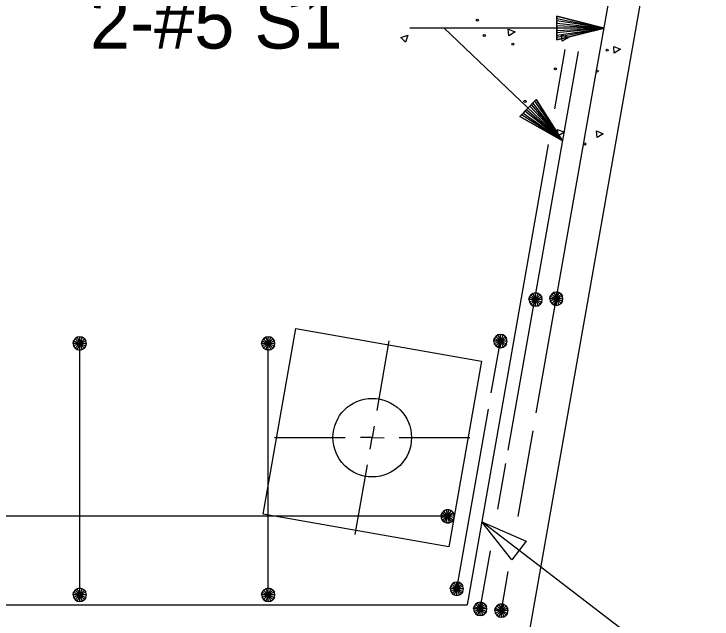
# Model space of a CAD drawing. Extents: x 0 to 177, y -1 to 130.
# Drawn here: x 162.114 to 163.965, y 69.317 to 70.921 of the extents above; entities that cross this region are included whole.
import ezdxf

# ---------------------------------------------------------------- set-up
doc = ezdxf.new("R2010")
doc.units = 0
for name, color, linetype in [('Arrowhead Terminators CELL', 7, 'Continuous'), ('Dimension Lines', 7, 'Continuous'), ('Rebar Lines', 7, 'Continuous'), ('Sup Concrete Girder Lines', 7, 'Continuous'), ('Sup Cored Slab Unit', 7, 'Continuous'), ('Text', 7, 'Continuous')]:
    doc.layers.add(name, color=color, linetype=linetype)

msp = doc.modelspace()

# ---------------------------------------------------------------- linework, layer by layer
at = {"layer": 'Arrowhead Terminators CELL'}
msp.add_lwpolyline([(163.3544, 69.5746), (163.4725, 69.5233), (163.4345, 69.4737)], close=True, dxfattribs=at)
at = {"layer": 'Dimension Lines'}
for p, q in [((163.6789, 70.8835), (163.2548, 70.8835)), ((163.0768, 69.8696), (163.1094, 70.0542)), ((162.8051, 69.7977), (162.9926, 69.7977)), ((163.1357, 69.7977), (163.3232, 69.7977)), ((163.0189, 69.5411), (163.0515, 69.7257))]:
    msp.add_line(p, q, dxfattribs=at)
for points in [[(163.5539, 70.8835), (163.5539, 70.8772), (163.6789, 70.8835), (163.5539, 70.871), (163.5539, 70.8647), (163.6789, 70.8835), (163.5539, 70.8585), (163.5539, 70.8522), (163.6789, 70.8835), (163.5539, 70.9147), (163.5539, 70.9085), (163.6789, 70.8835), (163.5539, 70.9022), (163.5539, 70.896), (163.6789, 70.8835), (163.5539, 70.8897), (163.5539, 70.8522), (163.5539, 70.9147), (163.6789, 70.8835), (163.5539, 70.8522)], [(163.5679, 70.5856), (163.2548, 70.8835), (163.1639, 70.8835)], [(163.4774, 70.6718), (163.4731, 70.6672), (163.5679, 70.5856), (163.4688, 70.6627), (163.4645, 70.6582), (163.5679, 70.5856), (163.4601, 70.6537), (163.4559, 70.6492), (163.5679, 70.5856), (163.4989, 70.6944), (163.4946, 70.6899), (163.5679, 70.5856), (163.4903, 70.6854), (163.486, 70.6808), (163.5679, 70.5856), (163.4817, 70.6763), (163.4559, 70.6492), (163.4989, 70.6944), (163.5679, 70.5856), (163.4559, 70.6492)], [(163.0696, 69.8285), (163.0641, 69.7977), (163.0327, 69.7978)], [(163.0586, 69.7668), (163.0641, 69.7977), (163.0956, 69.7975)], [(163.9515, 69.2385), (163.7923, 69.2385), (163.3544, 69.5746)]]:
    msp.add_lwpolyline(points, dxfattribs=at)
at = {"layer": 'Rebar Lines'}
for p, q in [((163.6529, 70.7357), (163.744, 71.2529)), ((163.4246, 69.7643), (163.6109, 70.8216)), ((163.5751, 70.8264), (163.5474, 70.6694)), ((163.4991, 69.8636), (163.6529, 70.7357)), ((163.5308, 70.5751), (163.3156, 69.3549)), ((162.2883, 69.3809), (162.2883, 70.0476)), ((162.7883, 69.3809), (162.7883, 70.0476)), ((163.3799, 69.9161), (163.4041, 70.0535)), ((163.2883, 69.397), (163.3722, 69.8729)), ((163.4507, 69.5889), (163.4906, 69.8157)), ((163.3971, 69.6083), (163.4183, 69.7288)), ((163.2641, 69.5893), (160.5766, 69.5893)), ((163.3504, 69.3437), (163.3776, 69.4976)), ((163.4067, 69.3393), (163.425, 69.4433)), ((161.9517, 69.3549), (163.3156, 69.3549))]:
    msp.add_line(p, q, dxfattribs=at)
for points in [[(163.5148, 70.1638), (163.5135, 70.1705), (163.5097, 70.1762), (163.5039, 70.1801), (163.4972, 70.1814), (163.4904, 70.1801), (163.4847, 70.1762), (163.4809, 70.1706), (163.4796, 70.1638), (163.4809, 70.1571), (163.4847, 70.1513), (163.4904, 70.1475), (163.4972, 70.1461), (163.5039, 70.1475), (163.5096, 70.1513), (163.5135, 70.157), (163.5148, 70.1638), (163.4972, 70.1638), (163.4796, 70.1638), (163.4809, 70.1706), (163.4972, 70.1638), (163.4847, 70.1762), (163.4904, 70.1801), (163.4972, 70.1638), (163.4972, 70.1814), (163.5039, 70.1801), (163.4972, 70.1638), (163.5097, 70.1762), (163.5135, 70.1705), (163.4972, 70.1638), (163.5135, 70.157), (163.5096, 70.1513), (163.4972, 70.1638), (163.5039, 70.1475), (163.4972, 70.1461), (163.4972, 70.1638), (163.4904, 70.1475), (163.4847, 70.1513), (163.4972, 70.1638), (163.4809, 70.1571)], [(163.57, 70.1659), (163.5687, 70.1727), (163.5649, 70.1784), (163.5592, 70.1822), (163.5524, 70.1835), (163.5457, 70.1822), (163.54, 70.1784), (163.5362, 70.1727), (163.5348, 70.1659), (163.5362, 70.1592), (163.54, 70.1535), (163.5456, 70.1496), (163.5524, 70.1483), (163.5592, 70.1496), (163.5649, 70.1534), (163.5687, 70.1592), (163.57, 70.1659), (163.5524, 70.1659), (163.5348, 70.1659), (163.5362, 70.1727), (163.5524, 70.1659), (163.54, 70.1784), (163.5457, 70.1822), (163.5524, 70.1659), (163.5524, 70.1835), (163.5592, 70.1822), (163.5524, 70.1659), (163.5649, 70.1784), (163.5687, 70.1727), (163.5524, 70.1659), (163.5687, 70.1592), (163.5649, 70.1534), (163.5524, 70.1659), (163.5592, 70.1496), (163.5524, 70.1483), (163.5524, 70.1659), (163.5456, 70.1496), (163.54, 70.1535), (163.5524, 70.1659), (163.5362, 70.1592)], [(162.3059, 70.0476), (162.3046, 70.0543), (162.3008, 70.06), (162.2951, 70.0639), (162.2883, 70.0652), (162.2816, 70.0639), (162.2759, 70.06), (162.2721, 70.0544), (162.2707, 70.0476), (162.2721, 70.0409), (162.2759, 70.0352), (162.2815, 70.0313), (162.2883, 70.0299), (162.2951, 70.0313), (162.3008, 70.0351), (162.3046, 70.0408), (162.3059, 70.0476), (162.2883, 70.0476), (162.2707, 70.0476), (162.2721, 70.0544), (162.2883, 70.0476), (162.2759, 70.06), (162.2816, 70.0639), (162.2883, 70.0476), (162.2883, 70.0652), (162.2951, 70.0639), (162.2883, 70.0476), (162.3008, 70.06), (162.3046, 70.0543), (162.2883, 70.0476), (162.3046, 70.0408), (162.3008, 70.0351), (162.2883, 70.0476), (162.2951, 70.0313), (162.2883, 70.0299), (162.2883, 70.0476), (162.2815, 70.0313), (162.2759, 70.0352), (162.2883, 70.0476), (162.2721, 70.0409)], [(162.8059, 70.0476), (162.8046, 70.0543), (162.8008, 70.06), (162.7951, 70.0639), (162.7883, 70.0652), (162.7816, 70.0639), (162.7759, 70.06), (162.7721, 70.0544), (162.7707, 70.0476), (162.7721, 70.0409), (162.7759, 70.0352), (162.7815, 70.0313), (162.7883, 70.0299), (162.7951, 70.0313), (162.8008, 70.0351), (162.8046, 70.0408), (162.8059, 70.0476), (162.7883, 70.0476), (162.7707, 70.0476), (162.7721, 70.0544), (162.7883, 70.0476), (162.7759, 70.06), (162.7816, 70.0639), (162.7883, 70.0476), (162.7883, 70.0652), (162.7951, 70.0639), (162.7883, 70.0476), (162.8008, 70.06), (162.8046, 70.0543), (162.7883, 70.0476), (162.8046, 70.0408), (162.8008, 70.0351), (162.7883, 70.0476), (162.7951, 70.0313), (162.7883, 70.0299), (162.7883, 70.0476), (162.7815, 70.0313), (162.7759, 70.0352), (162.7883, 70.0476), (162.7721, 70.0409)], [(163.4217, 70.0535), (163.4204, 70.0602), (163.4166, 70.0659), (163.4109, 70.0698), (163.4041, 70.0711), (163.3974, 70.0698), (163.3916, 70.0659), (163.3878, 70.0602), (163.3865, 70.0535), (163.3878, 70.0468), (163.3916, 70.041), (163.3973, 70.0372), (163.4041, 70.0358), (163.4109, 70.0372), (163.4165, 70.041), (163.4204, 70.0467), (163.4217, 70.0535), (163.4041, 70.0535), (163.3865, 70.0535), (163.3878, 70.0602), (163.4041, 70.0535), (163.3916, 70.0659), (163.3974, 70.0698), (163.4041, 70.0535), (163.4041, 70.0711), (163.4109, 70.0698), (163.4041, 70.0535), (163.4166, 70.0659), (163.4204, 70.0602), (163.4041, 70.0535), (163.4204, 70.0467), (163.4165, 70.041), (163.4041, 70.0535), (163.4109, 70.0372), (163.4041, 70.0358), (163.4041, 70.0535), (163.3973, 70.0372), (163.3916, 70.041), (163.4041, 70.0535), (163.3878, 70.0468)], [(163.2814, 69.5862), (163.2813, 69.5931), (163.2785, 69.5994), (163.2736, 69.6042), (163.2671, 69.6067), (163.2603, 69.6066), (163.254, 69.6037), (163.2493, 69.5988), (163.2468, 69.5924), (163.2469, 69.5855), (163.2497, 69.5792), (163.2546, 69.5744), (163.261, 69.5719), (163.2679, 69.5721), (163.2742, 69.5748), (163.279, 69.5798), (163.2814, 69.5862), (163.2641, 69.5893), (163.2468, 69.5924), (163.2493, 69.5988), (163.2641, 69.5893), (163.254, 69.6037), (163.2603, 69.6066), (163.2641, 69.5893), (163.2671, 69.6067), (163.2736, 69.6042), (163.2641, 69.5893), (163.2785, 69.5994), (163.2813, 69.5931), (163.2641, 69.5893), (163.279, 69.5798), (163.2742, 69.5748), (163.2641, 69.5893), (163.2679, 69.5721), (163.261, 69.5719), (163.2641, 69.5893), (163.2546, 69.5744), (163.2497, 69.5792), (163.2641, 69.5893), (163.2469, 69.5855)], [(163.3059, 69.397), (163.3046, 69.4037), (163.3008, 69.4094), (163.2951, 69.4133), (163.2883, 69.4146), (163.2816, 69.4133), (163.2759, 69.4094), (163.2721, 69.4037), (163.2707, 69.397), (163.2721, 69.3903), (163.2759, 69.3845), (163.2815, 69.3807), (163.2883, 69.3793), (163.2951, 69.3807), (163.3008, 69.3845), (163.3046, 69.3902), (163.3059, 69.397), (163.2883, 69.397), (163.2707, 69.397), (163.2721, 69.4037), (163.2883, 69.397), (163.2759, 69.4094), (163.2816, 69.4133), (163.2883, 69.397), (163.2883, 69.4146), (163.2951, 69.4133), (163.2883, 69.397), (163.3008, 69.4094), (163.3046, 69.4037), (163.2883, 69.397), (163.3046, 69.3902), (163.3008, 69.3845), (163.2883, 69.397), (163.2951, 69.3807), (163.2883, 69.3793), (163.2883, 69.397), (163.2815, 69.3807), (163.2759, 69.3845), (163.2883, 69.397), (163.2721, 69.3903)], [(162.3059, 69.3809), (162.3046, 69.3877), (162.3008, 69.3934), (162.2951, 69.3972), (162.2883, 69.3985), (162.2816, 69.3972), (162.2759, 69.3934), (162.2721, 69.3877), (162.2707, 69.3809), (162.2721, 69.3742), (162.2759, 69.3685), (162.2815, 69.3646), (162.2883, 69.3633), (162.2951, 69.3646), (162.3008, 69.3684), (162.3046, 69.3742), (162.3059, 69.3809), (162.2883, 69.3809), (162.2707, 69.3809), (162.2721, 69.3877), (162.2883, 69.3809), (162.2759, 69.3934), (162.2816, 69.3972), (162.2883, 69.3809), (162.2883, 69.3985), (162.2951, 69.3972), (162.2883, 69.3809), (162.3008, 69.3934), (162.3046, 69.3877), (162.2883, 69.3809), (162.3046, 69.3742), (162.3008, 69.3684), (162.2883, 69.3809), (162.2951, 69.3646), (162.2883, 69.3633), (162.2883, 69.3809), (162.2815, 69.3646), (162.2759, 69.3685), (162.2883, 69.3809), (162.2721, 69.3742)], [(162.8059, 69.3809), (162.8046, 69.3877), (162.8008, 69.3934), (162.7951, 69.3972), (162.7883, 69.3985), (162.7816, 69.3972), (162.7759, 69.3934), (162.7721, 69.3877), (162.7707, 69.3809), (162.7721, 69.3742), (162.7759, 69.3685), (162.7815, 69.3646), (162.7883, 69.3633), (162.7951, 69.3646), (162.8008, 69.3684), (162.8046, 69.3742), (162.8059, 69.3809), (162.7883, 69.3809), (162.7707, 69.3809), (162.7721, 69.3877), (162.7883, 69.3809), (162.7759, 69.3934), (162.7816, 69.3972), (162.7883, 69.3809), (162.7883, 69.3985), (162.7951, 69.3972), (162.7883, 69.3809), (162.8008, 69.3934), (162.8046, 69.3877), (162.7883, 69.3809), (162.8046, 69.3742), (162.8008, 69.3684), (162.7883, 69.3809), (162.7951, 69.3646), (162.7883, 69.3633), (162.7883, 69.3809), (162.7815, 69.3646), (162.7759, 69.3685), (162.7883, 69.3809), (162.7721, 69.3742)], [(163.368, 69.3437), (163.3667, 69.3505), (163.3629, 69.3562), (163.3572, 69.36), (163.3504, 69.3613), (163.3437, 69.36), (163.338, 69.3562), (163.3342, 69.3505), (163.3328, 69.3437), (163.3342, 69.337), (163.338, 69.3313), (163.3437, 69.3274), (163.3504, 69.3261), (163.3572, 69.3274), (163.3629, 69.3312), (163.3667, 69.337), (163.368, 69.3437), (163.3504, 69.3437), (163.3328, 69.3437), (163.3342, 69.3505), (163.3504, 69.3437), (163.338, 69.3562), (163.3437, 69.36), (163.3504, 69.3437), (163.3504, 69.3613), (163.3572, 69.36), (163.3504, 69.3437), (163.3629, 69.3562), (163.3667, 69.3505), (163.3504, 69.3437), (163.3667, 69.337), (163.3629, 69.3312), (163.3504, 69.3437), (163.3572, 69.3274), (163.3504, 69.3261), (163.3504, 69.3437), (163.3437, 69.3274), (163.338, 69.3313), (163.3504, 69.3437), (163.3342, 69.337)], [(163.4243, 69.3393), (163.423, 69.346), (163.4192, 69.3518), (163.4135, 69.3556), (163.4067, 69.3569), (163.4, 69.3556), (163.3942, 69.3518), (163.3904, 69.3461), (163.3891, 69.3393), (163.3904, 69.3326), (163.3942, 69.3269), (163.3999, 69.323), (163.4067, 69.3217), (163.4135, 69.323), (163.4191, 69.3268), (163.423, 69.3325), (163.4243, 69.3393), (163.4067, 69.3393), (163.3891, 69.3393), (163.3904, 69.3461), (163.4067, 69.3393), (163.3942, 69.3518), (163.4, 69.3556), (163.4067, 69.3393), (163.4067, 69.3569), (163.4135, 69.3556), (163.4067, 69.3393), (163.4192, 69.3518), (163.423, 69.346), (163.4067, 69.3393), (163.423, 69.3325), (163.4191, 69.3268), (163.4067, 69.3393), (163.4135, 69.323), (163.4067, 69.3217), (163.4067, 69.3393), (163.3999, 69.323), (163.3942, 69.3269), (163.4067, 69.3393), (163.3904, 69.3326)]]:
    msp.add_lwpolyline(points, dxfattribs=at)
at = {"layer": 'Sup Concrete Girder Lines'}
msp.add_line((163.4472, 69.0893), (163.9653, 72.0278), dxfattribs=at)
for points in [[(163.4264, 70.8629), (163.4249, 70.8802), (163.4429, 70.873), (163.4264, 70.8629)], [(163.1521, 70.846), (163.1398, 70.8583), (163.1582, 70.8644), (163.1521, 70.846)], [(163.5677, 70.8484), (163.5663, 70.8656), (163.5842, 70.8585), (163.5677, 70.8484)], [(163.7059, 70.8173), (163.7044, 70.8346), (163.7224, 70.8274), (163.7059, 70.8173)], [(163.5572, 70.5973), (163.5558, 70.6145), (163.5737, 70.6074), (163.5572, 70.5973)], [(163.6603, 70.5933), (163.6588, 70.6106), (163.6768, 70.6034), (163.6603, 70.5933)]]:
    msp.add_lwpolyline(points, dxfattribs=at)
for centre, radius in [((163.3429, 70.9045), 0.00273), ((163.3613, 70.8635), 0.00273), ((163.4372, 70.841), 0.00273), ((163.6871, 70.8246), 0.00273), ((163.5498, 70.7754), 0.00273), ((163.6605, 70.7693), 0.00273), ((163.4692, 70.6891), 0.00273), ((163.5069, 70.6534), 0.00273), ((163.6278, 70.5761), 0.00273), ((163.0641, 69.7977), 0.1042)]:
    msp.add_circle(centre, radius, dxfattribs=at)
at = {"layer": 'Sup Cored Slab Unit'}
msp.add_lwpolyline([(162.8613, 70.0873), (163.3537, 70.0004), (163.2669, 69.508), (162.7745, 69.5949)], close=True, dxfattribs=at)

# ---------------------------------------------------------------- texts
at = {"layer": 'Text'}
msp.add_text('2-#5 S1', height=0.14302, dxfattribs=at).set_placement((162.3155, 70.829))

doc.saveas('drawing.dxf')
